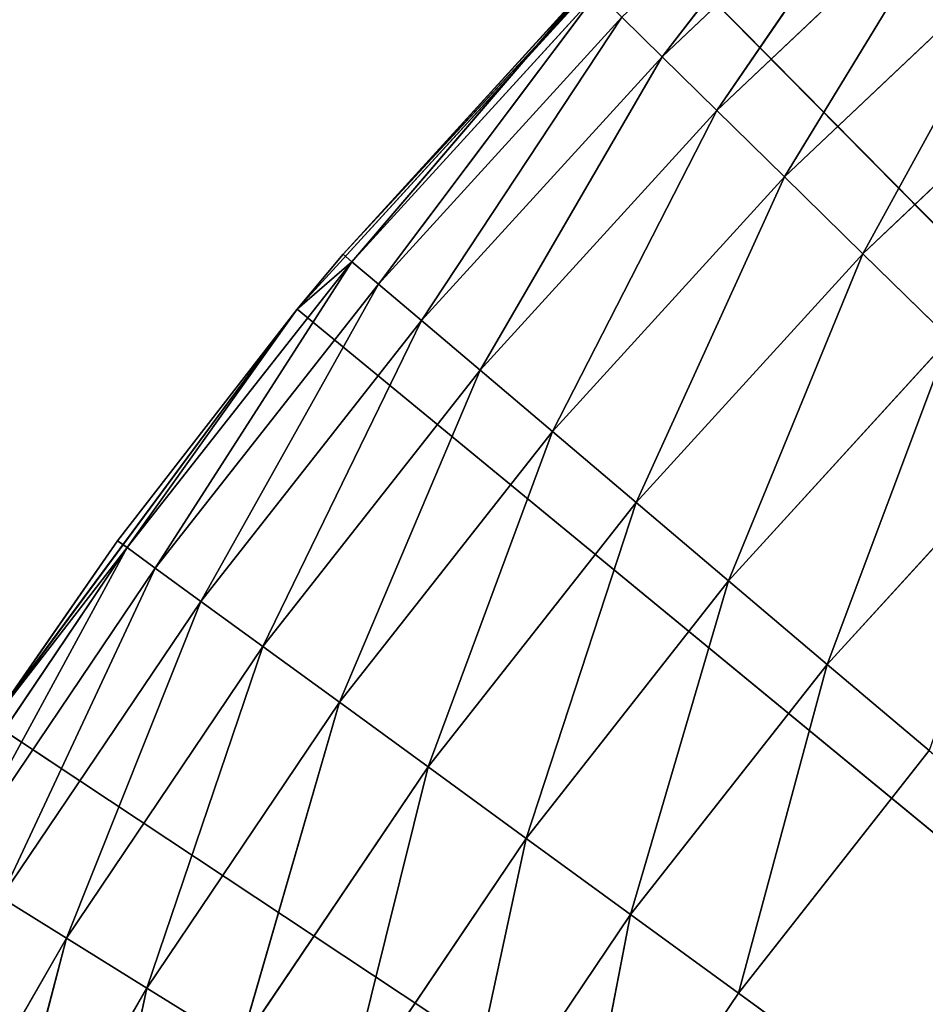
# Model space of a CAD drawing. Extents: x 0.4 to 80.4, y 0.1 to 20.1.
# Tile 451 of 656: x 77.857 to 77.975, y 2.89 to 3.018. Entities that reach past the tile are written whole.
import ezdxf

# ---------------------------------------------------------------- set-up
doc = ezdxf.new("R2010")
doc.units = 0
doc.header["$LTSCALE"] = 2.54
doc.layers.get('0').update_dxf_attribs({"color": 13, "linetype": 'CONTINUOUS'})

# ---------------------------------------------------------------- blocks, each defined once
blk = doc.blocks.new('P__KA_KUCHENNA_MOLISA_STL')
at = {"color": 0}
for p, q in [((77.96948, 3.05046, 88.9658), (77.94059, 3.01295, 88.95)), ((77.96948, 3.05046, 88.9658), (77.94059, 3.01295, 88.95)), ((77.97435, 3.04493, 88.95), (77.94059, 3.01295, 88.95)), ((77.97435, 3.04493, 88.95), (77.94059, 3.01295, 88.95)), ((77.97435, 3.04493, 88.95), (77.94772, 3.00594, 88.93572)), ((77.97435, 3.04493, 88.95), (77.94772, 3.00594, 88.93572)), ((77.98095, 3.03742, 88.93572), (77.94772, 3.00594, 88.93572)), ((77.98095, 3.03742, 88.93572), (77.94772, 3.00594, 88.93572)), ((77.98095, 3.03742, 88.93572), (77.95652, 2.99731, 88.92339)), ((77.98095, 3.03742, 88.93572), (77.95652, 2.99731, 88.92339)), ((77.89305, 2.98008, 89.4), (77.93817, 3.0295, 89.4)), ((77.89305, 2.98008, 89.4), (77.93817, 3.0295, 89.4)), ((77.93817, 3.0295, 89.4), (77.89904, 2.98725, 89)), ((77.93817, 3.0295, 89.4), (77.89904, 2.98725, 89)), ((77.93817, 3.0295, 89.4), (78.395, 2.56711, 89.4)), ((77.93817, 3.0295, 89.4), (78.395, 2.56711, 89.4)), ((77.98909, 3.02817, 88.92339), (77.95652, 2.99731, 88.92339)), ((77.98909, 3.02817, 88.92339), (77.95652, 2.99731, 88.92339)), ((77.98909, 3.02817, 88.92339), (77.96672, 2.98731, 88.9134)), ((77.98909, 3.02817, 88.92339), (77.96672, 2.98731, 88.9134)), ((77.93102, 3.02233, 89), (77.89904, 2.98725, 89)), ((77.93102, 3.02233, 89), (77.89904, 2.98725, 89)), ((77.9002, 2.98626, 88.98264), (77.93102, 3.02233, 89)), ((77.9002, 2.98626, 88.98264), (77.93102, 3.02233, 89)), ((77.9002, 2.98626, 88.98264), (77.93211, 3.02127, 88.98264)), ((77.9002, 2.98626, 88.98264), (77.93211, 3.02127, 88.98264)), ((77.90364, 2.98335, 88.9658), (77.93211, 3.02127, 88.98264)), ((77.90364, 2.98335, 88.9658), (77.93211, 3.02127, 88.98264)), ((77.90364, 2.98335, 88.9658), (77.93533, 3.01811, 88.9658)), ((77.90364, 2.98335, 88.9658), (77.93533, 3.01811, 88.9658)), ((77.90926, 2.97859, 88.95), (77.93533, 3.01811, 88.9658)), ((77.90926, 2.97859, 88.95), (77.93533, 3.01811, 88.9658)), ((77.94059, 3.01295, 88.95), (77.93533, 3.01811, 88.9658)), ((77.94059, 3.01295, 88.95), (77.93533, 3.01811, 88.9658)), ((77.99853, 3.01745, 88.9134), (77.96672, 2.98731, 88.9134)), ((77.99853, 3.01745, 88.9134), (77.96672, 2.98731, 88.9134)), ((77.90926, 2.97859, 88.95), (77.94059, 3.01295, 88.95)), ((77.90926, 2.97859, 88.95), (77.94059, 3.01295, 88.95)), ((77.91688, 2.97213, 88.93572), (77.94059, 3.01295, 88.95)), ((77.91688, 2.97213, 88.93572), (77.94059, 3.01295, 88.95)), ((77.94772, 3.00594, 88.93572), (77.94059, 3.01295, 88.95)), ((77.94772, 3.00594, 88.93572), (77.94059, 3.01295, 88.95)), ((77.91688, 2.97213, 88.93572), (77.94772, 3.00594, 88.93572)), ((77.91688, 2.97213, 88.93572), (77.94772, 3.00594, 88.93572)), ((77.92629, 2.96416, 88.92339), (77.94772, 3.00594, 88.93572)), ((77.92629, 2.96416, 88.92339), (77.94772, 3.00594, 88.93572)), ((77.95652, 2.99731, 88.92339), (77.94772, 3.00594, 88.93572)), ((77.95652, 2.99731, 88.92339), (77.94772, 3.00594, 88.93572)), ((77.92629, 2.96416, 88.92339), (77.95652, 2.99731, 88.92339)), ((77.92629, 2.96416, 88.92339), (77.95652, 2.99731, 88.92339)), ((77.93718, 2.95493, 88.9134), (77.95652, 2.99731, 88.92339)), ((77.93718, 2.95493, 88.9134), (77.95652, 2.99731, 88.92339)), ((77.96672, 2.98731, 88.9134), (77.95652, 2.99731, 88.92339)), ((77.96672, 2.98731, 88.9134), (77.95652, 2.99731, 88.92339)), ((77.9002, 2.98626, 88.98264), (77.87092, 2.94903, 88.98264)), ((77.9002, 2.98626, 88.98264), (77.87092, 2.94903, 88.98264)), ((77.9002, 2.98626, 88.98264), (77.87456, 2.94637, 88.9658)), ((77.9002, 2.98626, 88.98264), (77.87456, 2.94637, 88.9658)), ((77.89305, 2.98008, 89.4), (77.89904, 2.98725, 89)), ((77.89904, 2.98725, 89), (77.89305, 2.98008, 89)), ((77.89305, 2.98008, 89.4), (77.89904, 2.98725, 89)), ((77.89904, 2.98725, 89), (77.89305, 2.98008, 89)), ((77.9002, 2.98626, 88.98264), (77.89305, 2.98008, 89)), ((77.9002, 2.98626, 88.98264), (77.89305, 2.98008, 89)), ((77.89904, 2.98725, 89), (77.9002, 2.98626, 88.98264)), ((77.89904, 2.98725, 89), (77.9002, 2.98626, 88.98264)), ((77.90364, 2.98335, 88.9658), (77.9002, 2.98626, 88.98264)), ((77.90364, 2.98335, 88.9658), (77.9002, 2.98626, 88.98264)), ((77.93718, 2.95493, 88.9134), (77.96672, 2.98731, 88.9134)), ((77.93718, 2.95493, 88.9134), (77.96672, 2.98731, 88.9134)), ((77.94924, 2.94472, 88.90603), (77.96672, 2.98731, 88.9134)), ((77.94924, 2.94472, 88.90603), (77.96672, 2.98731, 88.9134)), ((77.97799, 2.97625, 88.90603), (77.96672, 2.98731, 88.9134)), ((77.97799, 2.97625, 88.90603), (77.96672, 2.98731, 88.9134)), ((77.90364, 2.98335, 88.9658), (77.87456, 2.94637, 88.9658)), ((77.90364, 2.98335, 88.9658), (77.87456, 2.94637, 88.9658)), ((77.90364, 2.98335, 88.9658), (77.88052, 2.94203, 88.95)), ((77.90364, 2.98335, 88.9658), (77.88052, 2.94203, 88.95)), ((77.90926, 2.97859, 88.95), (77.90364, 2.98335, 88.9658)), ((77.90926, 2.97859, 88.95), (77.90364, 2.98335, 88.9658)), ((77.85325, 2.92628, 89.4), (77.89305, 2.98008, 89.4)), ((77.85325, 2.92628, 89.4), (77.89305, 2.98008, 89.4)), ((77.89305, 2.98008, 89.4), (77.86969, 2.94992, 89)), ((77.89305, 2.98008, 89.4), (77.86969, 2.94992, 89)), ((77.89305, 2.98008, 89), (77.86969, 2.94992, 89)), ((77.89305, 2.98008, 89), (77.86969, 2.94992, 89)), ((77.89305, 2.98008, 89), (77.87092, 2.94903, 88.98264)), ((77.89305, 2.98008, 89), (77.87092, 2.94903, 88.98264)), ((77.89305, 2.98008, 89.4), (77.89305, 2.98008, 89)), ((77.89305, 2.98008, 89.4), (77.89305, 2.98008, 89)), ((77.89305, 2.98008, 89.4), (78.395, 2.56711, 89.4)), ((77.89305, 2.98008, 89.4), (78.395, 2.56711, 89.4)), ((77.90926, 2.97859, 88.95), (77.88052, 2.94203, 88.95)), ((77.90926, 2.97859, 88.95), (77.88052, 2.94203, 88.95)), ((77.90926, 2.97859, 88.95), (77.8886, 2.93614, 88.93572)), ((77.90926, 2.97859, 88.95), (77.8886, 2.93614, 88.93572)), ((77.91688, 2.97213, 88.93572), (77.90926, 2.97859, 88.95)), ((77.91688, 2.97213, 88.93572), (77.90926, 2.97859, 88.95)), ((77.94924, 2.94472, 88.90603), (77.97799, 2.97625, 88.90603)), ((77.94924, 2.94472, 88.90603), (77.97799, 2.97625, 88.90603)), ((77.96208, 2.93383, 88.90152), (77.97799, 2.97625, 88.90603)), ((77.96208, 2.93383, 88.90152), (77.97799, 2.97625, 88.90603)), ((77.91688, 2.97213, 88.93572), (77.8886, 2.93614, 88.93572)), ((77.91688, 2.97213, 88.93572), (77.8886, 2.93614, 88.93572)), ((77.91688, 2.97213, 88.93572), (77.89856, 2.92889, 88.92339)), ((77.91688, 2.97213, 88.93572), (77.89856, 2.92889, 88.92339)), ((77.92629, 2.96416, 88.92339), (77.91688, 2.97213, 88.93572)), ((77.92629, 2.96416, 88.92339), (77.91688, 2.97213, 88.93572)), ((77.96208, 2.93383, 88.90152), (77.99001, 2.96446, 88.90152)), ((77.96208, 2.93383, 88.90152), (77.99001, 2.96446, 88.90152)), ((77.92629, 2.96416, 88.92339), (77.89856, 2.92889, 88.92339)), ((77.92629, 2.96416, 88.92339), (77.89856, 2.92889, 88.92339)), ((77.92629, 2.96416, 88.92339), (77.9101, 2.92048, 88.9134)), ((77.92629, 2.96416, 88.92339), (77.9101, 2.92048, 88.9134)), ((77.93718, 2.95493, 88.9134), (77.92629, 2.96416, 88.92339)), ((77.93718, 2.95493, 88.9134), (77.92629, 2.96416, 88.92339)), ((77.93718, 2.95493, 88.9134), (77.9101, 2.92048, 88.9134)), ((77.93718, 2.95493, 88.9134), (77.9101, 2.92048, 88.9134)), ((77.93718, 2.95493, 88.9134), (77.92286, 2.91117, 88.90603)), ((77.93718, 2.95493, 88.9134), (77.92286, 2.91117, 88.90603)), ((77.94924, 2.94472, 88.90603), (77.93718, 2.95493, 88.9134)), ((77.94924, 2.94472, 88.90603), (77.93718, 2.95493, 88.9134)), ((77.87092, 2.94903, 88.98264), (77.84443, 2.90975, 88.98264)), ((77.87092, 2.94903, 88.98264), (77.84443, 2.90975, 88.98264)), ((77.87092, 2.94903, 88.98264), (77.84827, 2.90737, 88.9658)), ((77.87092, 2.94903, 88.98264), (77.84827, 2.90737, 88.9658)), ((77.85325, 2.92628, 89.4), (77.86969, 2.94992, 89)), ((77.86969, 2.94992, 89), (77.85325, 2.92628, 89)), ((77.85325, 2.92628, 89.4), (77.86969, 2.94992, 89)), ((77.86969, 2.94992, 89), (77.85325, 2.92628, 89)), ((77.87092, 2.94903, 88.98264), (77.85325, 2.92628, 89)), ((77.87092, 2.94903, 88.98264), (77.85325, 2.92628, 89)), ((77.86969, 2.94992, 89), (77.87092, 2.94903, 88.98264)), ((77.86969, 2.94992, 89), (77.87092, 2.94903, 88.98264)), ((77.87456, 2.94637, 88.9658), (77.87092, 2.94903, 88.98264)), ((77.87456, 2.94637, 88.9658), (77.87092, 2.94903, 88.98264)), ((77.87456, 2.94637, 88.9658), (77.84827, 2.90737, 88.9658)), ((77.87456, 2.94637, 88.9658), (77.84827, 2.90737, 88.9658)), ((77.87456, 2.94637, 88.9658), (77.85452, 2.90348, 88.95)), ((77.87456, 2.94637, 88.9658), (77.85452, 2.90348, 88.95)), ((77.88052, 2.94203, 88.95), (77.87456, 2.94637, 88.9658)), ((77.88052, 2.94203, 88.95), (77.87456, 2.94637, 88.9658)), ((77.94924, 2.94472, 88.90603), (77.92286, 2.91117, 88.90603)), ((77.94924, 2.94472, 88.90603), (77.92286, 2.91117, 88.90603)), ((77.94924, 2.94472, 88.90603), (77.93647, 2.90126, 88.90152)), ((77.94924, 2.94472, 88.90603), (77.93647, 2.90126, 88.90152)), ((77.96208, 2.93383, 88.90152), (77.94924, 2.94472, 88.90603)), ((77.96208, 2.93383, 88.90152), (77.94924, 2.94472, 88.90603)), ((77.88052, 2.94203, 88.95), (77.85452, 2.90348, 88.95)), ((77.88052, 2.94203, 88.95), (77.85452, 2.90348, 88.95)), ((77.88052, 2.94203, 88.95), (77.86301, 2.89819, 88.93572)), ((77.88052, 2.94203, 88.95), (77.86301, 2.89819, 88.93572)), ((77.8886, 2.93614, 88.93572), (77.88052, 2.94203, 88.95)), ((77.8886, 2.93614, 88.93572), (77.88052, 2.94203, 88.95)), ((77.8886, 2.93614, 88.93572), (77.86301, 2.89819, 88.93572)), ((77.8886, 2.93614, 88.93572), (77.86301, 2.89819, 88.93572)), ((77.8886, 2.93614, 88.93572), (77.87347, 2.89168, 88.92339)), ((77.8886, 2.93614, 88.93572), (77.87347, 2.89168, 88.92339)), ((77.89856, 2.92889, 88.92339), (77.8886, 2.93614, 88.93572)), ((77.89856, 2.92889, 88.92339), (77.8886, 2.93614, 88.93572)), ((77.96208, 2.93383, 88.90152), (77.93647, 2.90126, 88.90152)), ((77.96208, 2.93383, 88.90152), (77.93647, 2.90126, 88.90152)), ((77.96208, 2.93383, 88.90152), (77.95051, 2.89103, 88.9)), ((77.96208, 2.93383, 88.90152), (77.95051, 2.89103, 88.9)), ((77.97534, 2.92261, 88.9), (77.96208, 2.93383, 88.90152)), ((77.97534, 2.92261, 88.9), (77.96208, 2.93383, 88.90152)), ((77.89856, 2.92889, 88.92339), (77.87347, 2.89168, 88.92339)), ((77.89856, 2.92889, 88.92339), (77.87347, 2.89168, 88.92339)), ((77.89856, 2.92889, 88.92339), (77.8856, 2.88414, 88.9134)), ((77.89856, 2.92889, 88.92339), (77.8856, 2.88414, 88.9134)), ((77.9101, 2.92048, 88.9134), (77.89856, 2.92889, 88.92339)), ((77.9101, 2.92048, 88.9134), (77.89856, 2.92889, 88.92339)), ((78.395, 2.56711, 89.4), (77.85325, 2.92628, 89.4)), ((78.395, 2.56711, 89.4), (77.85325, 2.92628, 89.4)), ((77.95051, 2.89103, 88.9), (77.97534, 2.92261, 88.9)), ((77.95051, 2.89103, 88.9), (77.97534, 2.92261, 88.9)), ((77.9101, 2.92048, 88.9134), (77.8856, 2.88414, 88.9134)), ((77.9101, 2.92048, 88.9134), (77.8856, 2.88414, 88.9134)), ((77.9101, 2.92048, 88.9134), (77.89901, 2.87579, 88.90603)), ((77.9101, 2.92048, 88.9134), (77.89901, 2.87579, 88.90603)), ((77.92286, 2.91117, 88.90603), (77.9101, 2.92048, 88.9134)), ((77.92286, 2.91117, 88.90603), (77.9101, 2.92048, 88.9134)), ((77.92286, 2.91117, 88.90603), (77.89901, 2.87579, 88.90603)), ((77.92286, 2.91117, 88.90603), (77.89901, 2.87579, 88.90603)), ((77.92286, 2.91117, 88.90603), (77.91331, 2.86689, 88.90152)), ((77.92286, 2.91117, 88.90603), (77.91331, 2.86689, 88.90152)), ((77.93647, 2.90126, 88.90152), (77.92286, 2.91117, 88.90603)), ((77.93647, 2.90126, 88.90152), (77.92286, 2.91117, 88.90603)), ((77.86301, 2.89819, 88.93572), (77.85452, 2.90348, 88.95)), ((77.86301, 2.89819, 88.93572), (77.85452, 2.90348, 88.95)), ((77.93647, 2.90126, 88.90152), (77.91331, 2.86689, 88.90152)), ((77.93647, 2.90126, 88.90152), (77.91331, 2.86689, 88.90152)), ((77.93647, 2.90126, 88.90152), (77.92805, 2.85772, 88.9)), ((77.93647, 2.90126, 88.90152), (77.92805, 2.85772, 88.9)), ((77.95051, 2.89103, 88.9), (77.93647, 2.90126, 88.90152)), ((77.95051, 2.89103, 88.9), (77.93647, 2.90126, 88.90152)), ((77.84026, 2.85848, 88.93572), (77.86301, 2.89819, 88.93572)), ((77.84026, 2.85848, 88.93572), (77.86301, 2.89819, 88.93572)), ((77.85117, 2.85275, 88.92339), (77.86301, 2.89819, 88.93572)), ((77.85117, 2.85275, 88.92339), (77.86301, 2.89819, 88.93572)), ((77.87347, 2.89168, 88.92339), (77.86301, 2.89819, 88.93572)), ((77.87347, 2.89168, 88.92339), (77.86301, 2.89819, 88.93572)), ((77.85117, 2.85275, 88.92339), (77.87347, 2.89168, 88.92339)), ((77.85117, 2.85275, 88.92339), (77.87347, 2.89168, 88.92339)), ((77.86381, 2.84611, 88.9134), (77.87347, 2.89168, 88.92339)), ((77.86381, 2.84611, 88.9134), (77.87347, 2.89168, 88.92339)), ((77.8856, 2.88414, 88.9134), (77.87347, 2.89168, 88.92339)), ((77.8856, 2.88414, 88.9134), (77.87347, 2.89168, 88.92339)), ((77.92805, 2.85772, 88.9), (77.95051, 2.89103, 88.9)), ((77.92805, 2.85772, 88.9), (77.95051, 2.89103, 88.9)), ((77.95051, 2.89103, 88.9), (78.395, 2.56711, 88.9)), ((77.95051, 2.89103, 88.9), (78.395, 2.56711, 88.9))]:
    blk.add_line(p, q, dxfattribs=at)
mesh = blk.add_polyface(dxfattribs=at)
corners = [(78.045, 17.56711, 89.4), (2.69811, 2.74211, 89.4), (2.395, 17.21711, 89.4)]
mesh.append_faces([[corners[k] for k in face] for face in [(0, 1, 2)]], dxfattribs={"color": 0})
mesh = blk.add_polyface(dxfattribs=at)
corners = [(78.17003, 2.83523, 89.4), (2.69811, 2.74211, 89.4), (78.045, 17.56711, 89.4)]
mesh.append_faces([[corners[k] for k in face] for face in [(0, 1, 2)]], dxfattribs={"color": 0})
mesh = blk.add_polyface(dxfattribs=at)
corners = [(78.395, 17.21711, 89.5), (2.69811, 17.39211, 89.5), (2.51471, 2.896, 89.5)]
mesh.append_faces([[corners[k] for k in face] for face in [(0, 1, 2)]], dxfattribs={"color": 0})
mesh = blk.add_polyface(dxfattribs=at)
corners = [(78.45578, 17.22243, 89.5), (2.66312, 2.79209, 89.5), (2.69811, 2.74211, 89.5)]
mesh.append_faces([[corners[k] for k in face] for face in [(0, 1, 2)]], dxfattribs={"color": 0})
mesh = blk.add_polyface(dxfattribs=at)
corners = [(78.45578, 17.22243, 89.5), (78.395, 17.21711, 89.5), (2.66312, 2.79209, 89.5)]
mesh.append_faces([[corners[k] for k in face] for face in [(0, 1, 2)]], dxfattribs={"color": 0})
mesh = blk.add_polyface(dxfattribs=at)
corners = [(78.45578, 17.22243, 89.5), (2.69811, 2.74211, 89.5), (78.09189, 2.74211, 89.5)]
mesh.append_faces([[corners[k] for k in face] for face in [(0, 1, 2)]], dxfattribs={"color": 0})
mesh = blk.add_polyface(dxfattribs=at)
corners = [(78.395, 17.21711, 89.5), (2.51471, 2.896, 89.5), (2.57, 2.87022, 89.5)]
mesh.append_faces([[corners[k] for k in face] for face in [(0, 1, 2)]], dxfattribs={"color": 0})
mesh = blk.add_polyface(dxfattribs=at)
corners = [(78.395, 17.21711, 89.5), (2.57, 2.87022, 89.5), (2.61998, 2.83523, 89.5)]
mesh.append_faces([[corners[k] for k in face] for face in [(0, 1, 2)]], dxfattribs={"color": 0})
mesh = blk.add_polyface(dxfattribs=at)
corners = [(78.395, 17.21711, 89.5), (2.61998, 2.83523, 89.5), (2.66312, 2.79209, 89.5)]
mesh.append_faces([[corners[k] for k in face] for face in [(0, 1, 2)]], dxfattribs={"color": 0})
mesh = blk.add_polyface(dxfattribs=at)
corners = [(78.395, 2.56711, 89.4), (77.98813, 3.07402, 89.4), (77.93817, 3.0295, 89.4)]
mesh.append_faces([[corners[k] for k in face] for face in [(0, 1, 2)]], dxfattribs={"color": 0})
mesh = blk.add_polyface(dxfattribs=at)
corners = [(77.96948, 3.05046, 88.9658), (77.94059, 3.01295, 88.95), (77.93533, 3.01811, 88.9658)]
mesh.append_faces([[corners[k] for k in face] for face in [(0, 1, 2)]], dxfattribs={"color": 0})
mesh = blk.add_polyface(dxfattribs=at)
corners = [(77.96948, 3.05046, 88.9658), (77.97435, 3.04493, 88.95), (77.94059, 3.01295, 88.95)]
mesh.append_faces([[corners[k] for k in face] for face in [(0, 1, 2)]], dxfattribs={"color": 0})
mesh = blk.add_polyface(dxfattribs=at)
corners = [(77.97435, 3.04493, 88.95), (77.94772, 3.00594, 88.93572), (77.94059, 3.01295, 88.95)]
mesh.append_faces([[corners[k] for k in face] for face in [(0, 1, 2)]], dxfattribs={"color": 0})
mesh = blk.add_polyface(dxfattribs=at)
corners = [(77.97435, 3.04493, 88.95), (77.98095, 3.03742, 88.93572), (77.94772, 3.00594, 88.93572)]
mesh.append_faces([[corners[k] for k in face] for face in [(0, 1, 2)]], dxfattribs={"color": 0})
mesh = blk.add_polyface(dxfattribs=at)
corners = [(77.98095, 3.03742, 88.93572), (77.95652, 2.99731, 88.92339), (77.94772, 3.00594, 88.93572)]
mesh.append_faces([[corners[k] for k in face] for face in [(0, 1, 2)]], dxfattribs={"color": 0})
mesh = blk.add_polyface(dxfattribs=at)
corners = [(77.98909, 3.02817, 88.92339), (77.95652, 2.99731, 88.92339), (77.98095, 3.03742, 88.93572)]
mesh.append_faces([[corners[k] for k in face] for face in [(0, 1, 2)]], dxfattribs={"color": 0})
mesh = blk.add_polyface(dxfattribs=at)
corners = [(77.93817, 3.0295, 89.4), (77.89904, 2.98725, 89), (77.89305, 2.98008, 89.4)]
mesh.append_faces([[corners[k] for k in face] for face in [(0, 1, 2)]], dxfattribs={"color": 0})
mesh = blk.add_polyface(dxfattribs=at)
corners = [(78.395, 2.56711, 89.4), (77.93817, 3.0295, 89.4), (77.89305, 2.98008, 89.4)]
mesh.append_faces([[corners[k] for k in face] for face in [(0, 1, 2)]], dxfattribs={"color": 0})
mesh = blk.add_polyface(dxfattribs=at)
corners = [(77.93817, 3.0295, 89.4), (77.93102, 3.02233, 89), (77.89904, 2.98725, 89)]
mesh.append_faces([[corners[k] for k in face] for face in [(0, 1, 2)]], dxfattribs={"color": 0})
mesh = blk.add_polyface(dxfattribs=at)
corners = [(77.98909, 3.02817, 88.92339), (77.96672, 2.98731, 88.9134), (77.95652, 2.99731, 88.92339)]
mesh.append_faces([[corners[k] for k in face] for face in [(0, 1, 2)]], dxfattribs={"color": 0})
mesh = blk.add_polyface(dxfattribs=at)
corners = [(77.99853, 3.01745, 88.9134), (77.96672, 2.98731, 88.9134), (77.98909, 3.02817, 88.92339)]
mesh.append_faces([[corners[k] for k in face] for face in [(0, 1, 2)]], dxfattribs={"color": 0})
mesh = blk.add_polyface(dxfattribs=at)
corners = [(77.93102, 3.02233, 89), (77.9002, 2.98626, 88.98264), (77.89904, 2.98725, 89)]
mesh.append_faces([[corners[k] for k in face] for face in [(0, 1, 2)]], dxfattribs={"color": 0})
mesh = blk.add_polyface(dxfattribs=at)
corners = [(77.93102, 3.02233, 89), (77.93211, 3.02127, 88.98264), (77.9002, 2.98626, 88.98264)]
mesh.append_faces([[corners[k] for k in face] for face in [(0, 1, 2)]], dxfattribs={"color": 0})
mesh = blk.add_polyface(dxfattribs=at)
corners = [(77.93211, 3.02127, 88.98264), (77.90364, 2.98335, 88.9658), (77.9002, 2.98626, 88.98264)]
mesh.append_faces([[corners[k] for k in face] for face in [(0, 1, 2)]], dxfattribs={"color": 0})
mesh = blk.add_polyface(dxfattribs=at)
corners = [(77.93211, 3.02127, 88.98264), (77.93533, 3.01811, 88.9658), (77.90364, 2.98335, 88.9658)]
mesh.append_faces([[corners[k] for k in face] for face in [(0, 1, 2)]], dxfattribs={"color": 0})
mesh = blk.add_polyface(dxfattribs=at)
corners = [(77.93533, 3.01811, 88.9658), (77.90926, 2.97859, 88.95), (77.90364, 2.98335, 88.9658)]
mesh.append_faces([[corners[k] for k in face] for face in [(0, 1, 2)]], dxfattribs={"color": 0})
mesh = blk.add_polyface(dxfattribs=at)
corners = [(77.93533, 3.01811, 88.9658), (77.94059, 3.01295, 88.95), (77.90926, 2.97859, 88.95)]
mesh.append_faces([[corners[k] for k in face] for face in [(0, 1, 2)]], dxfattribs={"color": 0})
mesh = blk.add_polyface(dxfattribs=at)
corners = [(77.99853, 3.01745, 88.9134), (77.97799, 2.97625, 88.90603), (77.96672, 2.98731, 88.9134)]
mesh.append_faces([[corners[k] for k in face] for face in [(0, 1, 2)]], dxfattribs={"color": 0})
mesh = blk.add_polyface(dxfattribs=at)
corners = [(77.94059, 3.01295, 88.95), (77.91688, 2.97213, 88.93572), (77.90926, 2.97859, 88.95)]
mesh.append_faces([[corners[k] for k in face] for face in [(0, 1, 2)]], dxfattribs={"color": 0})
mesh = blk.add_polyface(dxfattribs=at)
corners = [(77.94059, 3.01295, 88.95), (77.94772, 3.00594, 88.93572), (77.91688, 2.97213, 88.93572)]
mesh.append_faces([[corners[k] for k in face] for face in [(0, 1, 2)]], dxfattribs={"color": 0})
mesh = blk.add_polyface(dxfattribs=at)
corners = [(77.94772, 3.00594, 88.93572), (77.92629, 2.96416, 88.92339), (77.91688, 2.97213, 88.93572)]
mesh.append_faces([[corners[k] for k in face] for face in [(0, 1, 2)]], dxfattribs={"color": 0})
mesh = blk.add_polyface(dxfattribs=at)
corners = [(77.95652, 2.99731, 88.92339), (77.92629, 2.96416, 88.92339), (77.94772, 3.00594, 88.93572)]
mesh.append_faces([[corners[k] for k in face] for face in [(0, 1, 2)]], dxfattribs={"color": 0})
mesh = blk.add_polyface(dxfattribs=at)
corners = [(77.95652, 2.99731, 88.92339), (77.93718, 2.95493, 88.9134), (77.92629, 2.96416, 88.92339)]
mesh.append_faces([[corners[k] for k in face] for face in [(0, 1, 2)]], dxfattribs={"color": 0})
mesh = blk.add_polyface(dxfattribs=at)
corners = [(77.96672, 2.98731, 88.9134), (77.93718, 2.95493, 88.9134), (77.95652, 2.99731, 88.92339)]
mesh.append_faces([[corners[k] for k in face] for face in [(0, 1, 2)]], dxfattribs={"color": 0})
mesh = blk.add_polyface(dxfattribs=at)
corners = [(77.9002, 2.98626, 88.98264), (77.87092, 2.94903, 88.98264), (77.89305, 2.98008, 89)]
mesh.append_faces([[corners[k] for k in face] for face in [(0, 1, 2)]], dxfattribs={"color": 0})
mesh = blk.add_polyface(dxfattribs=at)
corners = [(77.9002, 2.98626, 88.98264), (77.87456, 2.94637, 88.9658), (77.87092, 2.94903, 88.98264)]
mesh.append_faces([[corners[k] for k in face] for face in [(0, 1, 2)]], dxfattribs={"color": 0})
mesh = blk.add_polyface(dxfattribs=at)
corners = [(77.9002, 2.98626, 88.98264), (77.90364, 2.98335, 88.9658), (77.87456, 2.94637, 88.9658)]
mesh.append_faces([[corners[k] for k in face] for face in [(0, 1, 2)]], dxfattribs={"color": 0})
mesh = blk.add_polyface(dxfattribs=at)
corners = [(77.89904, 2.98725, 89), (77.89305, 2.98008, 89), (77.89305, 2.98008, 89.4)]
mesh.append_faces([[corners[k] for k in face] for face in [(0, 1, 2)]], dxfattribs={"color": 0})
mesh = blk.add_polyface(dxfattribs=at)
corners = [(77.89904, 2.98725, 89), (77.9002, 2.98626, 88.98264), (77.89305, 2.98008, 89)]
mesh.append_faces([[corners[k] for k in face] for face in [(0, 1, 2)]], dxfattribs={"color": 0})
mesh = blk.add_polyface(dxfattribs=at)
corners = [(77.96672, 2.98731, 88.9134), (77.94924, 2.94472, 88.90603), (77.93718, 2.95493, 88.9134)]
mesh.append_faces([[corners[k] for k in face] for face in [(0, 1, 2)]], dxfattribs={"color": 0})
mesh = blk.add_polyface(dxfattribs=at)
corners = [(77.97799, 2.97625, 88.90603), (77.94924, 2.94472, 88.90603), (77.96672, 2.98731, 88.9134)]
mesh.append_faces([[corners[k] for k in face] for face in [(0, 1, 2)]], dxfattribs={"color": 0})
mesh = blk.add_polyface(dxfattribs=at)
corners = [(77.90364, 2.98335, 88.9658), (77.88052, 2.94203, 88.95), (77.87456, 2.94637, 88.9658)]
mesh.append_faces([[corners[k] for k in face] for face in [(0, 1, 2)]], dxfattribs={"color": 0})
mesh = blk.add_polyface(dxfattribs=at)
corners = [(77.90364, 2.98335, 88.9658), (77.90926, 2.97859, 88.95), (77.88052, 2.94203, 88.95)]
mesh.append_faces([[corners[k] for k in face] for face in [(0, 1, 2)]], dxfattribs={"color": 0})
mesh = blk.add_polyface(dxfattribs=at)
corners = [(77.89305, 2.98008, 89.4), (77.86969, 2.94992, 89), (77.85325, 2.92628, 89.4)]
mesh.append_faces([[corners[k] for k in face] for face in [(0, 1, 2)]], dxfattribs={"color": 0})
mesh = blk.add_polyface(dxfattribs=at)
corners = [(78.395, 2.56711, 89.4), (77.89305, 2.98008, 89.4), (77.85325, 2.92628, 89.4)]
mesh.append_faces([[corners[k] for k in face] for face in [(0, 1, 2)]], dxfattribs={"color": 0})
mesh = blk.add_polyface(dxfattribs=at)
corners = [(77.89305, 2.98008, 89), (77.86969, 2.94992, 89), (77.89305, 2.98008, 89.4)]
mesh.append_faces([[corners[k] for k in face] for face in [(0, 1, 2)]], dxfattribs={"color": 0})
mesh = blk.add_polyface(dxfattribs=at)
corners = [(77.89305, 2.98008, 89), (77.87092, 2.94903, 88.98264), (77.86969, 2.94992, 89)]
mesh.append_faces([[corners[k] for k in face] for face in [(0, 1, 2)]], dxfattribs={"color": 0})
mesh = blk.add_polyface(dxfattribs=at)
corners = [(77.90926, 2.97859, 88.95), (77.8886, 2.93614, 88.93572), (77.88052, 2.94203, 88.95)]
mesh.append_faces([[corners[k] for k in face] for face in [(0, 1, 2)]], dxfattribs={"color": 0})
mesh = blk.add_polyface(dxfattribs=at)
corners = [(77.90926, 2.97859, 88.95), (77.91688, 2.97213, 88.93572), (77.8886, 2.93614, 88.93572)]
mesh.append_faces([[corners[k] for k in face] for face in [(0, 1, 2)]], dxfattribs={"color": 0})
mesh = blk.add_polyface(dxfattribs=at)
corners = [(77.97799, 2.97625, 88.90603), (77.96208, 2.93383, 88.90152), (77.94924, 2.94472, 88.90603)]
mesh.append_faces([[corners[k] for k in face] for face in [(0, 1, 2)]], dxfattribs={"color": 0})
mesh = blk.add_polyface(dxfattribs=at)
corners = [(77.99001, 2.96446, 88.90152), (77.96208, 2.93383, 88.90152), (77.97799, 2.97625, 88.90603)]
mesh.append_faces([[corners[k] for k in face] for face in [(0, 1, 2)]], dxfattribs={"color": 0})
mesh = blk.add_polyface(dxfattribs=at)
corners = [(77.91688, 2.97213, 88.93572), (77.89856, 2.92889, 88.92339), (77.8886, 2.93614, 88.93572)]
mesh.append_faces([[corners[k] for k in face] for face in [(0, 1, 2)]], dxfattribs={"color": 0})
mesh = blk.add_polyface(dxfattribs=at)
corners = [(77.92629, 2.96416, 88.92339), (77.89856, 2.92889, 88.92339), (77.91688, 2.97213, 88.93572)]
mesh.append_faces([[corners[k] for k in face] for face in [(0, 1, 2)]], dxfattribs={"color": 0})
mesh = blk.add_polyface(dxfattribs=at)
corners = [(77.99001, 2.96446, 88.90152), (77.97534, 2.92261, 88.9), (77.96208, 2.93383, 88.90152)]
mesh.append_faces([[corners[k] for k in face] for face in [(0, 1, 2)]], dxfattribs={"color": 0})
mesh = blk.add_polyface(dxfattribs=at)
corners = [(77.92629, 2.96416, 88.92339), (77.9101, 2.92048, 88.9134), (77.89856, 2.92889, 88.92339)]
mesh.append_faces([[corners[k] for k in face] for face in [(0, 1, 2)]], dxfattribs={"color": 0})
mesh = blk.add_polyface(dxfattribs=at)
corners = [(77.93718, 2.95493, 88.9134), (77.9101, 2.92048, 88.9134), (77.92629, 2.96416, 88.92339)]
mesh.append_faces([[corners[k] for k in face] for face in [(0, 1, 2)]], dxfattribs={"color": 0})
mesh = blk.add_polyface(dxfattribs=at)
corners = [(77.93718, 2.95493, 88.9134), (77.92286, 2.91117, 88.90603), (77.9101, 2.92048, 88.9134)]
mesh.append_faces([[corners[k] for k in face] for face in [(0, 1, 2)]], dxfattribs={"color": 0})
mesh = blk.add_polyface(dxfattribs=at)
corners = [(77.94924, 2.94472, 88.90603), (77.92286, 2.91117, 88.90603), (77.93718, 2.95493, 88.9134)]
mesh.append_faces([[corners[k] for k in face] for face in [(0, 1, 2)]], dxfattribs={"color": 0})
mesh = blk.add_polyface(dxfattribs=at)
corners = [(77.87092, 2.94903, 88.98264), (77.84443, 2.90975, 88.98264), (77.85325, 2.92628, 89)]
mesh.append_faces([[corners[k] for k in face] for face in [(0, 1, 2)]], dxfattribs={"color": 0})
mesh = blk.add_polyface(dxfattribs=at)
corners = [(77.87092, 2.94903, 88.98264), (77.84827, 2.90737, 88.9658), (77.84443, 2.90975, 88.98264)]
mesh.append_faces([[corners[k] for k in face] for face in [(0, 1, 2)]], dxfattribs={"color": 0})
mesh = blk.add_polyface(dxfattribs=at)
corners = [(77.87092, 2.94903, 88.98264), (77.87456, 2.94637, 88.9658), (77.84827, 2.90737, 88.9658)]
mesh.append_faces([[corners[k] for k in face] for face in [(0, 1, 2)]], dxfattribs={"color": 0})
mesh = blk.add_polyface(dxfattribs=at)
corners = [(77.86969, 2.94992, 89), (77.85325, 2.92628, 89), (77.85325, 2.92628, 89.4)]
mesh.append_faces([[corners[k] for k in face] for face in [(0, 1, 2)]], dxfattribs={"color": 0})
mesh = blk.add_polyface(dxfattribs=at)
corners = [(77.86969, 2.94992, 89), (77.87092, 2.94903, 88.98264), (77.85325, 2.92628, 89)]
mesh.append_faces([[corners[k] for k in face] for face in [(0, 1, 2)]], dxfattribs={"color": 0})
mesh = blk.add_polyface(dxfattribs=at)
corners = [(77.87456, 2.94637, 88.9658), (77.85452, 2.90348, 88.95), (77.84827, 2.90737, 88.9658)]
mesh.append_faces([[corners[k] for k in face] for face in [(0, 1, 2)]], dxfattribs={"color": 0})
mesh = blk.add_polyface(dxfattribs=at)
corners = [(77.87456, 2.94637, 88.9658), (77.88052, 2.94203, 88.95), (77.85452, 2.90348, 88.95)]
mesh.append_faces([[corners[k] for k in face] for face in [(0, 1, 2)]], dxfattribs={"color": 0})
mesh = blk.add_polyface(dxfattribs=at)
corners = [(77.94924, 2.94472, 88.90603), (77.93647, 2.90126, 88.90152), (77.92286, 2.91117, 88.90603)]
mesh.append_faces([[corners[k] for k in face] for face in [(0, 1, 2)]], dxfattribs={"color": 0})
mesh = blk.add_polyface(dxfattribs=at)
corners = [(77.96208, 2.93383, 88.90152), (77.93647, 2.90126, 88.90152), (77.94924, 2.94472, 88.90603)]
mesh.append_faces([[corners[k] for k in face] for face in [(0, 1, 2)]], dxfattribs={"color": 0})
mesh = blk.add_polyface(dxfattribs=at)
corners = [(77.88052, 2.94203, 88.95), (77.86301, 2.89819, 88.93572), (77.85452, 2.90348, 88.95)]
mesh.append_faces([[corners[k] for k in face] for face in [(0, 1, 2)]], dxfattribs={"color": 0})
mesh = blk.add_polyface(dxfattribs=at)
corners = [(77.88052, 2.94203, 88.95), (77.8886, 2.93614, 88.93572), (77.86301, 2.89819, 88.93572)]
mesh.append_faces([[corners[k] for k in face] for face in [(0, 1, 2)]], dxfattribs={"color": 0})
mesh = blk.add_polyface(dxfattribs=at)
corners = [(77.8886, 2.93614, 88.93572), (77.87347, 2.89168, 88.92339), (77.86301, 2.89819, 88.93572)]
mesh.append_faces([[corners[k] for k in face] for face in [(0, 1, 2)]], dxfattribs={"color": 0})
mesh = blk.add_polyface(dxfattribs=at)
corners = [(77.89856, 2.92889, 88.92339), (77.87347, 2.89168, 88.92339), (77.8886, 2.93614, 88.93572)]
mesh.append_faces([[corners[k] for k in face] for face in [(0, 1, 2)]], dxfattribs={"color": 0})
mesh = blk.add_polyface(dxfattribs=at)
corners = [(77.96208, 2.93383, 88.90152), (77.95051, 2.89103, 88.9), (77.93647, 2.90126, 88.90152)]
mesh.append_faces([[corners[k] for k in face] for face in [(0, 1, 2)]], dxfattribs={"color": 0})
mesh = blk.add_polyface(dxfattribs=at)
corners = [(77.97534, 2.92261, 88.9), (77.95051, 2.89103, 88.9), (77.96208, 2.93383, 88.90152)]
mesh.append_faces([[corners[k] for k in face] for face in [(0, 1, 2)]], dxfattribs={"color": 0})
mesh = blk.add_polyface(dxfattribs=at)
corners = [(77.89856, 2.92889, 88.92339), (77.8856, 2.88414, 88.9134), (77.87347, 2.89168, 88.92339)]
mesh.append_faces([[corners[k] for k in face] for face in [(0, 1, 2)]], dxfattribs={"color": 0})
mesh = blk.add_polyface(dxfattribs=at)
corners = [(77.9101, 2.92048, 88.9134), (77.8856, 2.88414, 88.9134), (77.89856, 2.92889, 88.92339)]
mesh.append_faces([[corners[k] for k in face] for face in [(0, 1, 2)]], dxfattribs={"color": 0})
mesh = blk.add_polyface(dxfattribs=at)
corners = [(78.395, 2.56711, 89.4), (77.85325, 2.92628, 89.4), (77.81919, 2.86867, 89.4)]
mesh.append_faces([[corners[k] for k in face] for face in [(0, 1, 2)]], dxfattribs={"color": 0})
mesh = blk.add_polyface(dxfattribs=at)
corners = [(78.395, 2.56711, 88.9), (77.95051, 2.89103, 88.9), (77.97534, 2.92261, 88.9)]
mesh.append_faces([[corners[k] for k in face] for face in [(0, 1, 2)]], dxfattribs={"color": 0})
mesh = blk.add_polyface(dxfattribs=at)
corners = [(77.9101, 2.92048, 88.9134), (77.89901, 2.87579, 88.90603), (77.8856, 2.88414, 88.9134)]
mesh.append_faces([[corners[k] for k in face] for face in [(0, 1, 2)]], dxfattribs={"color": 0})
mesh = blk.add_polyface(dxfattribs=at)
corners = [(77.92286, 2.91117, 88.90603), (77.89901, 2.87579, 88.90603), (77.9101, 2.92048, 88.9134)]
mesh.append_faces([[corners[k] for k in face] for face in [(0, 1, 2)]], dxfattribs={"color": 0})
mesh = blk.add_polyface(dxfattribs=at)
corners = [(77.92286, 2.91117, 88.90603), (77.91331, 2.86689, 88.90152), (77.89901, 2.87579, 88.90603)]
mesh.append_faces([[corners[k] for k in face] for face in [(0, 1, 2)]], dxfattribs={"color": 0})
mesh = blk.add_polyface(dxfattribs=at)
corners = [(77.93647, 2.90126, 88.90152), (77.91331, 2.86689, 88.90152), (77.92286, 2.91117, 88.90603)]
mesh.append_faces([[corners[k] for k in face] for face in [(0, 1, 2)]], dxfattribs={"color": 0})
mesh = blk.add_polyface(dxfattribs=at)
corners = [(77.85452, 2.90348, 88.95), (77.86301, 2.89819, 88.93572), (77.84026, 2.85848, 88.93572)]
mesh.append_faces([[corners[k] for k in face] for face in [(0, 1, 2)]], dxfattribs={"color": 0})
mesh = blk.add_polyface(dxfattribs=at)
corners = [(77.93647, 2.90126, 88.90152), (77.92805, 2.85772, 88.9), (77.91331, 2.86689, 88.90152)]
mesh.append_faces([[corners[k] for k in face] for face in [(0, 1, 2)]], dxfattribs={"color": 0})
mesh = blk.add_polyface(dxfattribs=at)
corners = [(77.95051, 2.89103, 88.9), (77.92805, 2.85772, 88.9), (77.93647, 2.90126, 88.90152)]
mesh.append_faces([[corners[k] for k in face] for face in [(0, 1, 2)]], dxfattribs={"color": 0})
mesh = blk.add_polyface(dxfattribs=at)
corners = [(77.86301, 2.89819, 88.93572), (77.85117, 2.85275, 88.92339), (77.84026, 2.85848, 88.93572)]
mesh.append_faces([[corners[k] for k in face] for face in [(0, 1, 2)]], dxfattribs={"color": 0})
mesh = blk.add_polyface(dxfattribs=at)
corners = [(77.87347, 2.89168, 88.92339), (77.85117, 2.85275, 88.92339), (77.86301, 2.89819, 88.93572)]
mesh.append_faces([[corners[k] for k in face] for face in [(0, 1, 2)]], dxfattribs={"color": 0})
mesh = blk.add_polyface(dxfattribs=at)
corners = [(77.87347, 2.89168, 88.92339), (77.86381, 2.84611, 88.9134), (77.85117, 2.85275, 88.92339)]
mesh.append_faces([[corners[k] for k in face] for face in [(0, 1, 2)]], dxfattribs={"color": 0})
mesh = blk.add_polyface(dxfattribs=at)
corners = [(77.8856, 2.88414, 88.9134), (77.86381, 2.84611, 88.9134), (77.87347, 2.89168, 88.92339)]
mesh.append_faces([[corners[k] for k in face] for face in [(0, 1, 2)]], dxfattribs={"color": 0})
mesh = blk.add_polyface(dxfattribs=at)
corners = [(78.395, 2.56711, 88.9), (77.92805, 2.85772, 88.9), (77.95051, 2.89103, 88.9)]
mesh.append_faces([[corners[k] for k in face] for face in [(0, 1, 2)]], dxfattribs={"color": 0})

msp = doc.modelspace()

# ---------------------------------------------------------------- block references
at = {"color": 0}
msp.add_blockref('P__KA_KUCHENNA_MOLISA_STL', (0, 0), dxfattribs=at)

doc.saveas('drawing.dxf')
